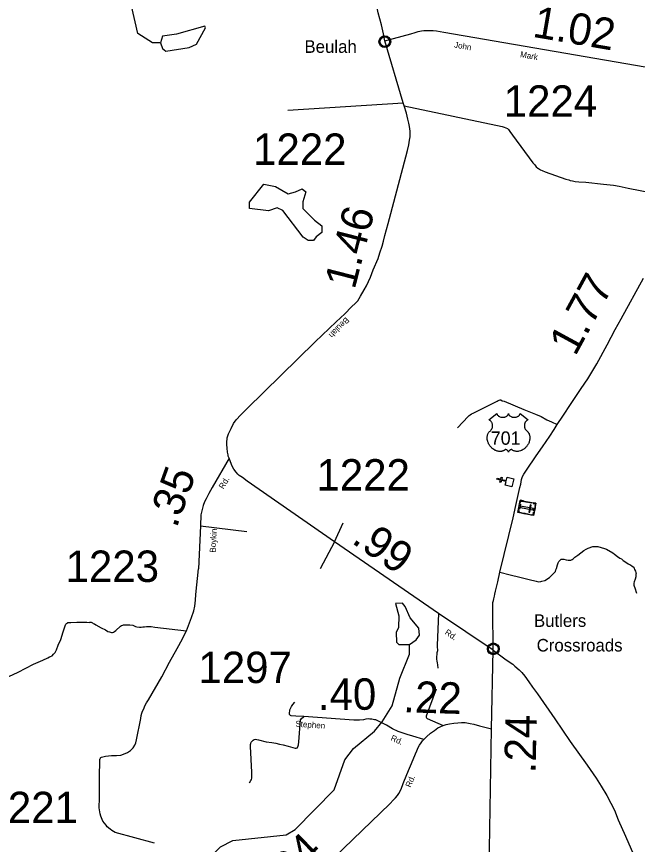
# Model space of a CAD drawing. Extents: x 2093524 to 2270757, y 289120 to 570408.
# Drawn here: x 2192870 to 2202755, y 424769 to 437955 of the extents above; entities that cross this region are included whole.
import ezdxf

# ---------------------------------------------------------------- set-up
doc = ezdxf.new("R2010")
doc.units = 0
for name, color, linetype in [('Exist Civil Demographics Community CELL', 7, 'Continuous'), ('Exist Civil Demographics Community Label', 7, 'Continuous'), ('Exist Cultural Cemetery CELL', 7, 'Continuous'), ('Exist Cultural Church CELL', 7, 'Continuous'), ('Exist Hydrographic Creek Single Shore', 7, 'Continuous'), ('Exist Hydrographic Pond Under 1500 Sq Ft', 7, 'Continuous'), ('Exist Road Non-System Type 51', 7, 'Continuous'), ('Exist Road Primary US Attributed', 7, 'Continuous'), ('Exist Road Primary US Mileage Hundredths English Label', 7, 'Continuous'), ('Exist Road Primary US Shield CELL', 7, 'Continuous'), ('Exist Road Primary US Shield Number Label', 7, 'Continuous'), ('Exist Road Secondary Mileage Hundredths English Label', 7, 'Continuous'), ('Exist Road Secondary Type 51 Attributed', 7, 'Continuous'), ('Exist Road Secondary Type 51 Label', 7, 'Continuous'), ('Exist Road Secondary Type 51 Number Label', 7, 'Continuous')]:
    doc.layers.add(name, color=color, linetype=linetype)

msp = doc.modelspace()

# ---------------------------------------------------------------- linework, layer by layer
at = {"layer": 'Exist Civil Demographics Community CELL'}
for points in [[(2198656, 437568), (2198657, 437573), (2198659, 437580), (2198662, 437587), (2198664, 437593), (2198668, 437599), (2198672, 437604), (2198676, 437608), (2198680, 437613), (2198686, 437617), (2198691, 437621), (2198696, 437624), (2198701, 437626), (2198706, 437628), (2198712, 437630), (2198716, 437631), (2198721, 437632), (2198725, 437633), (2198732, 437633), (2198736, 437633), (2198742, 437633), (2198747, 437632), (2198752, 437631), (2198757, 437630), (2198762, 437628), (2198769, 437625), (2198775, 437621), (2198780, 437618), (2198785, 437614), (2198788, 437611), (2198792, 437606), (2198796, 437602), (2198799, 437597), (2198802, 437592), (2198805, 437587), (2198807, 437582), (2198809, 437577), (2198810, 437572), (2198811, 437566), (2198812, 437561), (2198812, 437555), (2198812, 437550), (2198811, 437544), (2198810, 437538), (2198808, 437532), (2198807, 437526), (2198804, 437521), (2198801, 437515), (2198798, 437510), (2198794, 437505), (2198790, 437501), (2198785, 437496), (2198780, 437492), (2198775, 437488), (2198771, 437486), (2198764, 437482), (2198757, 437480), (2198751, 437478), (2198744, 437477), (2198740, 437476), (2198735, 437476), (2198730, 437476), (2198725, 437477), (2198720, 437477), (2198714, 437479), (2198709, 437480), (2198704, 437482), (2198699, 437484), (2198695, 437486), (2198689, 437490), (2198683, 437494), (2198678, 437499), (2198674, 437504), (2198670, 437508), (2198668, 437512), (2198663, 437519), (2198662, 437522), (2198660, 437527), (2198657, 437535), (2198656, 437542), (2198655, 437547), (2198655, 437553), (2198655, 437558), (2198655, 437564)], [(2200383, 427897), (2200384, 427902), (2200386, 427909), (2200389, 427916), (2200392, 427922), (2200395, 427928), (2200399, 427933), (2200403, 427937), (2200407, 427942), (2200413, 427946), (2200418, 427950), (2200423, 427953), (2200428, 427955), (2200434, 427958), (2200439, 427959), (2200444, 427961), (2200449, 427961), (2200453, 427962), (2200459, 427962), (2200464, 427962), (2200469, 427962), (2200474, 427961), (2200479, 427960), (2200484, 427959), (2200489, 427957), (2200496, 427954), (2200502, 427950), (2200507, 427947), (2200512, 427943), (2200516, 427940), (2200520, 427935), (2200524, 427931), (2200527, 427926), (2200530, 427921), (2200532, 427916), (2200534, 427911), (2200536, 427906), (2200537, 427901), (2200538, 427895), (2200539, 427891), (2200539, 427885), (2200539, 427879), (2200538, 427873), (2200537, 427868), (2200536, 427861), (2200534, 427856), (2200532, 427851), (2200528, 427845), (2200525, 427839), (2200522, 427835), (2200517, 427830), (2200512, 427825), (2200507, 427821), (2200502, 427817), (2200498, 427815), (2200491, 427811), (2200484, 427809), (2200478, 427807), (2200471, 427806), (2200467, 427806), (2200462, 427805), (2200457, 427805), (2200453, 427806), (2200447, 427806), (2200441, 427808), (2200436, 427809), (2200431, 427811), (2200427, 427813), (2200423, 427815), (2200416, 427819), (2200410, 427823), (2200405, 427828), (2200401, 427833), (2200398, 427837), (2200395, 427841), (2200391, 427848), (2200389, 427852), (2200387, 427856), (2200385, 427864), (2200383, 427871), (2200382, 427876), (2200382, 427882), (2200382, 427887), (2200383, 427894)]]:
    msp.add_lwpolyline(points, close=True, dxfattribs=at)
for centre, radius in [((2198733, 437555), 94.3), ((2198733, 437556), 76.7), ((2200461, 427884), 94.3), ((2200461, 427885), 76.7)]:
    msp.add_circle(centre, radius, dxfattribs=at)
at = {"layer": 'Exist Cultural Cemetery CELL'}
for points in [[(2201140, 430202), (2201103, 430006), (2200853, 430054), (2200890, 430249)], [(2200891, 430191), (2200875, 430108), (2200864, 430110), (2200880, 430193)], [(2200884, 430217), (2200895, 430215), (2200899, 430236), (2200939, 430229), (2200941, 430240), (2200890, 430250)], [(2201091, 430100), (2201095, 430119), (2200895, 430157), (2200892, 430138)], [(2200959, 430236), (2201001, 430228), (2200999, 430217), (2200957, 430225)], [(2201025, 430224), (2201067, 430216), (2201065, 430205), (2201023, 430213)], [(2201066, 430174), (2201047, 430178), (2201025, 430062), (2201044, 430059)], [(2201098, 430210), (2201096, 430199), (2201127, 430193), (2201120, 430153), (2201131, 430151), (2201140, 430202)], [(2200859, 430086), (2200870, 430084), (2200866, 430063), (2200906, 430055), (2200904, 430044), (2200853, 430054)], [(2200926, 430052), (2200969, 430043), (2200966, 430032), (2200924, 430040)], [(2200991, 430039), (2201033, 430031), (2201031, 430020), (2200989, 430028)], [(2201060, 430014), (2201063, 430025), (2201094, 430019), (2201102, 430059), (2201113, 430057), (2201103, 430006)], [(2201126, 430129), (2201117, 430078), (2201106, 430080), (2201115, 430131)]]:
    msp.add_lwpolyline(points, close=True, dxfattribs=at)
at = {"layer": 'Exist Cultural Church CELL'}
msp.add_lwpolyline([(2200650, 430493), (2200664, 430548), (2200590, 430567), (2200582, 430536), (2200567, 430540), (2200574, 430571), (2200516, 430585), (2200520, 430601), (2200578, 430586), (2200586, 430617), (2200602, 430613), (2200594, 430582), (2200668, 430564), (2200682, 430620), (2200785, 430594), (2200753, 430467)], close=True, dxfattribs=at)
at = {"layer": 'Exist Hydrographic Creek Single Shore'}
for points in [[(2195161, 437537), (2195036, 437536), (2194802, 437685), (2194699, 438126), (2194689, 438383), (2194603, 438765), (2194510, 438957)], [(2195481, 423695), (2195498, 423760), (2195892, 424507), (2196116, 424732), (2196315, 424833), (2197164, 424924), (2197305, 425007), (2197925, 425637), (2198097, 426119), (2198237, 426297), (2198568, 426572), (2198692, 426724), (2198849, 426977), (2198971, 427417), (2199127, 427801), (2199125, 427952)]]:
    msp.add_lwpolyline(points, dxfattribs=at)
at = {"layer": 'Exist Hydrographic Pond Under 1500 Sq Ft'}
for points in [[(2195161, 437537), (2195195, 437447), (2195245, 437404), (2195620, 437465), (2195736, 437515), (2195876, 437775), (2195867, 437801), (2195418, 437673), (2195194, 437644), (2195161, 437537)], [(2197598, 434388), (2197515, 434387), (2197431, 434444), (2197112, 434867), (2197020, 434908), (2196879, 434859), (2196579, 434897), (2196578, 434999), (2196809, 435283), (2196993, 435250), (2197194, 435134), (2197310, 435162), (2197418, 435212), (2197477, 435162), (2197428, 435005), (2197428, 434897), (2197613, 434713), (2197730, 434622), (2197731, 434514), (2197640, 434447), (2197598, 434388)], [(2199125, 427952), (2199233, 428028), (2199283, 428103), (2199274, 428211), (2199139, 428378), (2199055, 428560), (2199013, 428610), (2198904, 428609), (2198956, 428408), (2198949, 428224), (2198916, 428143), (2198917, 427992), (2198959, 427952), (2199125, 427952)]]:
    msp.add_lwpolyline(points, dxfattribs=at)
at = {"layer": 'Exist Road Non-System Type 51'}
for p, q in [((2197191, 436464), (2199027, 436580)), ((2197934, 429591), (2198072, 429894)), ((2195801, 429846), (2196535, 429751)), ((2197934, 429591), (2197703, 429158))]:
    msp.add_line(p, q, dxfattribs=at)
for points in [[(2199040, 436534), (2200600, 436203), (2200634, 436191), (2200658, 436185), (2200686, 436174), (2200704, 436156), (2200726, 436124), (2200765, 436068), (2201091, 435625), (2201123, 435593), (2201144, 435563), (2201168, 435541), (2201182, 435533), (2201194, 435525), (2201212, 435513), (2201238, 435502), (2201284, 435482), (2201613, 435366), (2201661, 435353), (2201683, 435345), (2201719, 435339), (2201765, 435329), (2201821, 435324), (2201933, 435319), (2202213, 435286), (2202373, 435269), (2202465, 435254), (2202607, 435221), (2203424, 435065)], [(2199891, 431404), (2200058, 431583), (2200077, 431599), (2200093, 431611), (2200115, 431627), (2200141, 431640), (2200171, 431654), (2200522, 431830), (2200536, 431838), (2200554, 431846), (2200568, 431851), (2200582, 431849), (2200602, 431837), (2200636, 431827), (2200948, 431699), (2201133, 431621), (2201223, 431585), (2201315, 431534), (2201385, 431498), (2201476, 431455)], [(2200567, 429106), (2200727, 429061), (2200883, 429028), (2201029, 428987), (2201141, 428960), (2201179, 428954), (2201215, 428956), (2201233, 428960), (2201279, 428971), (2201357, 429023), (2201436, 429098), (2201450, 429118), (2201458, 429144), (2201468, 429166), (2201483, 429220), (2201495, 429252), (2201505, 429274), (2201529, 429302), (2201543, 429310), (2201563, 429312), (2201583, 429315), (2201621, 429303), (2201655, 429295), (2201675, 429295), (2201695, 429297), (2201715, 429305), (2201733, 429319), (2201748, 429333), (2201760, 429342), (2201804, 429376), (2201900, 429451), (2201939, 429471), (2201973, 429489), (2202047, 429515), (2202071, 429516), (2202095, 429514), (2202123, 429512), (2202179, 429500), (2202229, 429483), (2202263, 429471), (2202362, 429416), (2202392, 429394), (2202440, 429353), (2202474, 429330), (2202500, 429317), (2202530, 429291), (2202585, 429254), (2202607, 429238), (2202629, 429228), (2202645, 429222), (2202673, 429202), (2202689, 429190), (2202701, 429170), (2202709, 429146), (2202724, 429121), (2202732, 429098), (2202734, 429085), (2202730, 429073), (2202728, 429031), (2202718, 428992), (2202705, 428954), (2202699, 428928), (2202699, 428898), (2202703, 428880), (2202713, 428858), (2202740, 428769)], [(2195577, 428173), (2195657, 428386), (2195695, 428492), (2195710, 428564), (2195720, 428660), (2195727, 428750), (2195766, 429159)], [(2199589, 428447), (2199565, 427943), (2199569, 427917), (2199569, 427899), (2199571, 427879), (2199573, 427867), (2199571, 427853), (2199564, 427823), (2199560, 427797), (2199558, 427759), (2199558, 427721), (2199563, 427689), (2199565, 427661), (2199571, 427629), (2199577, 427575)], [(2192607, 427382), (2192893, 427515), (2193141, 427641), (2193289, 427704), (2193369, 427741), (2193397, 427755), (2193412, 427761), (2193436, 427775), (2193458, 427799), (2193486, 427827), (2193506, 427869), (2193535, 427944), (2193575, 428034), (2193610, 428154), (2193637, 428236), (2193643, 428252), (2193649, 428268), (2193653, 428276), (2193659, 428284), (2193663, 428288), (2193679, 428301), (2193689, 428305), (2193733, 428303), (2193829, 428307), (2193925, 428308), (2193988, 428307), (2194025, 428305), (2194039, 428307), (2194051, 428309), (2194059, 428307), (2194067, 428305), (2194079, 428299), (2194091, 428289), (2194109, 428280), (2194131, 428268), (2194217, 428220), (2194285, 428185), (2194323, 428161), (2194348, 428155), (2194366, 428149), (2194380, 428146), (2194396, 428146), (2194411, 428151), (2194427, 428160), (2194449, 428174), (2194525, 428246), (2194543, 428254), (2194561, 428261), (2194575, 428267), (2194585, 428269), (2194635, 428269), (2194673, 428267), (2194719, 428260), (2194745, 428252), (2194765, 428242), (2194785, 428236), (2194829, 428232), (2194853, 428229), (2194879, 428235), (2194909, 428237), (2194937, 428241), (2195013, 428240), (2195069, 428232), (2195577, 428173)], [(2195064, 424789), (2194439, 424959), (2194411, 424977), (2194387, 424991), (2194359, 425010), (2194315, 425048), (2194295, 425076), (2194246, 425142), (2194234, 425166), (2194214, 425219), (2194200, 425257), (2194187, 425353), (2194190, 425511), (2194193, 425673), (2194190, 425831), (2194198, 426123), (2194199, 426137), (2194204, 426145), (2194207, 426149), (2194211, 426153), (2194221, 426157), (2194285, 426175), (2194381, 426186), (2194461, 426187), (2194531, 426191), (2194573, 426207), (2194637, 426234), (2194685, 426266), (2194710, 426290), (2194724, 426306), (2194752, 426349), (2194768, 426389), (2194781, 426437), (2194849, 426773), (2194856, 426823), (2194864, 426859), (2194876, 426891), (2194896, 426929), (2194915, 426974), (2194939, 427024), (2194971, 427074), (2195182, 427439), (2195303, 427670), (2195427, 427891), (2195512, 428045), (2195553, 428134), (2195577, 428173)], [(2199552, 427241), (2199393, 426813), (2199393, 426804), (2199393, 426794), (2199395, 426787), (2199397, 426783), (2199409, 426776), (2199664, 426664)], [(2197316, 426813), (2197244, 426818), (2197231, 426822), (2197226, 426828), (2197220, 426834), (2197217, 426840), (2197217, 426845), (2197217, 426853), (2197217, 426869), (2197221, 426894), (2197223, 426912), (2197227, 426926), (2197246, 426964), (2197268, 427000), (2197298, 427036)], [(2196579, 425749), (2196601, 425788), (2196609, 425804), (2196615, 425826), (2196616, 425848), (2196614, 425874), (2196614, 425918), (2196593, 426331), (2196593, 426361), (2196599, 426377), (2196607, 426397), (2196615, 426407), (2196624, 426419), (2196636, 426430), (2196654, 426442), (2196675, 426444), (2196698, 426440), (2196723, 426436), (2196845, 426405), (2196935, 426390), (2196997, 426382), (2197059, 426368), (2197115, 426355), (2197193, 426334), (2197307, 426304), (2197321, 426304), (2197331, 426305), (2197341, 426307), (2197345, 426312), (2197351, 426323), (2197355, 426337), (2197357, 426355), (2197362, 426405), (2197390, 426751), (2197402, 426767), (2197442, 426805)]]:
    msp.add_lwpolyline(points, dxfattribs=at)
at = {"layer": 'Exist Road Primary US Attributed'}
msp.add_line((2200432, 426610), (2200457, 427863), dxfattribs=at)
for points in [[(2200457, 427863), (2200455, 428511), (2200454, 428569), (2200454, 428621), (2200463, 428655), (2200469, 428683), (2200477, 428723), (2200485, 428753), (2200497, 428805), (2200531, 428951), (2200567, 429106), (2200778, 429973), (2200819, 430169), (2200860, 430359), (2200883, 430453), (2200897, 430507), (2200910, 430581), (2200924, 430628), (2200946, 430664), (2200991, 430732), (2201143, 430957), (2201242, 431101), (2201359, 431270), (2201430, 431379), (2201476, 431455), (2201567, 431588), (2201702, 431790), (2201860, 432031), (2201965, 432184), (2202109, 432425), (2202273, 432726), (2202403, 432973), (2202494, 433139), (2202853, 433789)], [(2200380, 423426), (2200432, 426610)]]:
    msp.add_lwpolyline(points, dxfattribs=at)
at = {"layer": 'Exist Road Primary US Shield CELL'}
msp.add_lwpolyline([(2200519, 431634), (2200519, 431629), (2200520, 431623), (2200521, 431619), (2200524, 431613), (2200529, 431606), (2200536, 431599), (2200544, 431592), (2200549, 431589), (2200558, 431584), (2200567, 431580), (2200579, 431577), (2200590, 431574), (2200602, 431573), (2200614, 431573), (2200628, 431574), (2200642, 431577), (2200649, 431578), (2200657, 431581), (2200664, 431584), (2200671, 431588), (2200677, 431592), (2200682, 431595), (2200689, 431602), (2200694, 431609), (2200697, 431613), (2200699, 431616), (2200701, 431624), (2200702, 431627), (2200703, 431634), (2200703, 431629), (2200704, 431625), (2200705, 431621), (2200706, 431617), (2200709, 431612), (2200712, 431607), (2200718, 431600), (2200721, 431597), (2200725, 431594), (2200733, 431588), (2200744, 431583), (2200749, 431581), (2200754, 431579), (2200760, 431577), (2200767, 431576), (2200774, 431575), (2200781, 431574), (2200788, 431573), (2200793, 431573), (2200800, 431573), (2200807, 431573), (2200813, 431574), (2200821, 431575), (2200826, 431577), (2200834, 431579), (2200841, 431581), (2200847, 431584), (2200855, 431588), (2200862, 431592), (2200866, 431596), (2200872, 431601), (2200877, 431607), (2200880, 431612), (2200883, 431616), (2200885, 431621), (2200886, 431626), (2200887, 431631), (2200887, 431635), (2201015, 431532), (2201012, 431531), (2201005, 431528), (2201000, 431524), (2200991, 431518), (2200987, 431515), (2200983, 431511), (2200980, 431507), (2200977, 431504), (2200973, 431499), (2200970, 431493), (2200966, 431488), (2200964, 431483), (2200960, 431472), (2200958, 431466), (2200957, 431460), (2200955, 431449), (2200955, 431443), (2200955, 431438), (2200955, 431432), (2200956, 431427), (2200957, 431421), (2200958, 431416), (2200959, 431410), (2200962, 431403), (2200964, 431396), (2200970, 431385), (2200978, 431373), (2200983, 431367), (2200989, 431361), (2200997, 431355), (2201001, 431351), (2201006, 431346), (2201014, 431337), (2201017, 431332), (2201020, 431327), (2201023, 431322), (2201026, 431317), (2201029, 431312), (2201033, 431301), (2201037, 431290), (2201038, 431285), (2201041, 431272), (2201042, 431266), (2201043, 431254), (2201043, 431239), (2201041, 431224), (2201039, 431208), (2201037, 431198), (2201033, 431187), (2201030, 431177), (2201024, 431162), (2201019, 431151), (2201012, 431139), (2201007, 431131), (2201002, 431123), (2200995, 431114), (2200987, 431104), (2200978, 431094), (2200970, 431086), (2200960, 431077), (2200954, 431072), (2200945, 431066), (2200934, 431058), (2200922, 431051), (2200912, 431046), (2200903, 431042), (2200892, 431038), (2200873, 431032), (2200866, 431031), (2200858, 431030), (2200850, 431029), (2200843, 431029), (2200833, 431029), (2200823, 431029), (2200813, 431031), (2200803, 431033), (2200793, 431036), (2200784, 431039), (2200774, 431044), (2200759, 431054), (2200754, 431057), (2200751, 431057), (2200745, 431058), (2200739, 431056), (2200733, 431054), (2200730, 431052), (2200725, 431049), (2200722, 431046), (2200717, 431042), (2200714, 431038), (2200712, 431036), (2200707, 431029), (2200706, 431025), (2200704, 431021), (2200703, 431015), (2200701, 431023), (2200698, 431028), (2200695, 431032), (2200693, 431036), (2200688, 431042), (2200684, 431046), (2200679, 431049), (2200674, 431053), (2200670, 431055), (2200666, 431056), (2200661, 431057), (2200658, 431058), (2200655, 431058), (2200650, 431057), (2200644, 431052), (2200639, 431049), (2200633, 431045), (2200626, 431041), (2200621, 431039), (2200614, 431036), (2200607, 431034), (2200599, 431032), (2200591, 431030), (2200584, 431029), (2200576, 431028), (2200569, 431028), (2200562, 431028), (2200555, 431029), (2200548, 431029), (2200538, 431031), (2200530, 431033), (2200521, 431035), (2200513, 431038), (2200503, 431041), (2200491, 431046), (2200483, 431050), (2200471, 431058), (2200455, 431068), (2200444, 431077), (2200436, 431085), (2200424, 431097), (2200416, 431106), (2200405, 431120), (2200398, 431131), (2200393, 431138), (2200386, 431151), (2200383, 431159), (2200378, 431170), (2200374, 431181), (2200371, 431190), (2200369, 431197), (2200367, 431208), (2200365, 431216), (2200364, 431226), (2200363, 431238), (2200363, 431248), (2200363, 431257), (2200364, 431267), (2200366, 431278), (2200368, 431287), (2200370, 431293), (2200372, 431301), (2200376, 431310), (2200380, 431319), (2200384, 431326), (2200389, 431333), (2200394, 431340), (2200401, 431347), (2200408, 431354), (2200414, 431359), (2200422, 431366), (2200425, 431370), (2200430, 431377), (2200434, 431382), (2200437, 431387), (2200441, 431395), (2200443, 431400), (2200446, 431409), (2200447, 431415), (2200449, 431423), (2200450, 431430), (2200450, 431440), (2200450, 431447), (2200449, 431456), (2200447, 431465), (2200445, 431472), (2200442, 431481), (2200439, 431487), (2200434, 431495), (2200429, 431503), (2200423, 431509), (2200418, 431515), (2200412, 431519), (2200407, 431523), (2200400, 431527), (2200394, 431530), (2200390, 431532)], close=True, dxfattribs=at)
at = {"layer": 'Exist Road Secondary Type 51 Attributed'}
for points in [[(2198735, 437570), (2198714, 437682), (2198679, 437821), (2198630, 438015), (2198582, 438246), (2198522, 438560), (2198444, 438905), (2198271, 439648), (2198250, 439733), (2198240, 439793), (2198221, 439847), (2198197, 439891), (2198171, 439943), (2198144, 439993), (2198142, 439998)], [(2198735, 437570), (2199148, 437680), (2199214, 437701), (2199264, 437719), (2199318, 437728), (2199354, 437734), (2199394, 437734), (2199456, 437732), (2199501, 437733), (2199554, 437729), (2199672, 437706), (2204021, 436956)], [(2196256, 430919), (2196239, 430955), (2196237, 430973), (2196227, 431017), (2196221, 431081), (2196218, 431139), (2196218, 431189), (2196222, 431223), (2196225, 431245), (2196247, 431311), (2196285, 431395), (2196322, 431472), (2196366, 431530), (2196443, 431610), (2196536, 431709), (2197624, 432772), (2197960, 433094), (2198097, 433221), (2198204, 433330), (2198268, 433392), (2198302, 433428), (2198345, 433503), (2198405, 433601), (2198442, 433665), (2198475, 433733), (2198505, 433805), (2198546, 433920), (2198627, 434104), (2198656, 434194), (2198693, 434299), (2198711, 434379), (2198736, 434467), (2198785, 434657), (2198830, 434819), (2199097, 435821), (2199116, 435911), (2199128, 435989), (2199135, 436037), (2199137, 436129), (2199128, 436203), (2199116, 436259), (2199101, 436323), (2199081, 436414), (2199040, 436534), (2199027, 436580), (2198735, 437570)], [(2196256, 430919), (2195985, 430454), (2195930, 430359), (2195888, 430275), (2195863, 430225), (2195841, 430165), (2195818, 430085), (2195806, 430019), (2195801, 429846), (2195766, 429159)], [(2200457, 427863), (2199589, 428447), (2197934, 429591), (2196542, 430557), (2196466, 430611), (2196416, 430644), (2196391, 430668), (2196367, 430696), (2196331, 430748), (2196304, 430796), (2196276, 430863), (2196256, 430919)], [(2200457, 427863), (2200646, 427723), (2200714, 427679), (2200769, 427640), (2200805, 427606), (2200871, 427548), (2200913, 427505), (2200960, 427451), (2201026, 427361), (2201083, 427274), (2201162, 427169), (2201438, 426770), (2201686, 426411), (2201955, 426030), (2202048, 425893), (2202099, 425823), (2202179, 425696), (2202266, 425547), (2202333, 425427), (2202388, 425314), (2202451, 425162), (2202563, 424903), (2202693, 424610)], [(2199357, 426440), (2199181, 426493), (2199089, 426518), (2199007, 426548), (2198947, 426570), (2198856, 426609), (2198758, 426668), (2198694, 426702), (2198634, 426733), (2198589, 426753), (2198571, 426755), (2198547, 426759), (2198527, 426766), (2198494, 426766), (2198472, 426768), (2198433, 426762), (2198392, 426753), (2198331, 426749), (2198242, 426749), (2197442, 426805), (2197316, 426813)], [(2199357, 426440), (2199397, 426485), (2199459, 426539), (2199522, 426583), (2199580, 426624), (2199616, 426640), (2199664, 426664), (2199712, 426679), (2199761, 426689), (2199833, 426701), (2199895, 426706), (2199953, 426710), (2200013, 426709), (2200091, 426697), (2200153, 426684), (2200239, 426660), (2200432, 426610)], [(2196459, 423142), (2198815, 425417), (2198874, 425477), (2198904, 425510), (2198934, 425546), (2198955, 425582), (2198993, 425650), (2199028, 425742), (2199083, 425885), (2199182, 426123), (2199221, 426211), (2199242, 426262), (2199264, 426312), (2199288, 426350), (2199314, 426388), (2199335, 426418), (2199357, 426440)]]:
    msp.add_lwpolyline(points, dxfattribs=at)

# ---------------------------------------------------------------- texts
at = {"layer": 'Exist Civil Demographics Community Label'}
for s, p in [('Beulah', (2197454, 437377)), ('Butlers', (2201108, 428234)), ('Crossroads', (2201151, 427842))]:
    msp.add_text(s, height=200, dxfattribs=at).set_placement(p)
at = {"layer": 'Exist Road Primary US Mileage Hundredths English Label'}
for s, rotation, p in [('1.77', 61.4494, (2201765, 432532)), ('.24', 88.8426, (2201134, 425900))]:
    msp.add_text(s, height=500, rotation=rotation, dxfattribs=at).set_placement(p)
at = {"layer": 'Exist Road Primary US Shield Number Label'}
msp.add_text('701', height=212.5, dxfattribs=at).set_placement((2200420, 431135))
at = {"layer": 'Exist Road Secondary Mileage Hundredths English Label'}
for s, rotation, p in [('1.02', 350.2196, (2201071, 437635)), ('1.46', 75.6327, (2198252, 433595)), ('.35', 70.2356, (2195417, 429795)), ('.99', 325.3431, (2198187, 429582)), ('.40', 0.32, (2197669, 426910)), ('.22', 358.2301, (2199022, 426875)), ('.84', 44.0077, (2197098, 423991))]:
    msp.add_text(s, height=500, rotation=rotation, dxfattribs=at).set_placement(p)
at = {"layer": 'Exist Road Secondary Type 51 Label'}
for s, rotation, p in [('John', 350.2196, (2199832, 437463)), ('Mark', 350.2196, (2200883, 437310)), ('Beulah', 225.498, (2198110, 433174)), ('Rd.', 59.6024, (2196165, 430421)), ('Boykin', 87.0563, (2196040, 429416)), ('Rd.', 325.3431, (2199680, 428127)), ('Stephen', 355.9737, (2197308, 426645)), ('Rd.', 336.4863, (2198818, 426430)), ('Rd.', 67.6372, (2199145, 425669))]:
    msp.add_text(s, height=95, rotation=rotation, dxfattribs=at).set_placement(p)
at = {"layer": 'Exist Road Secondary Type 51 Number Label'}
for s, p in [('1224', (2200627, 436360)), ('1222', (2196636, 435593)), ('1222', (2197645, 430406)), ('1223', (2193651, 428950)), ('1297', (2195766, 427339)), ('1221', (2192360, 425108))]:
    msp.add_text(s, height=500, dxfattribs=at).set_placement(p)

doc.saveas('drawing.dxf')
